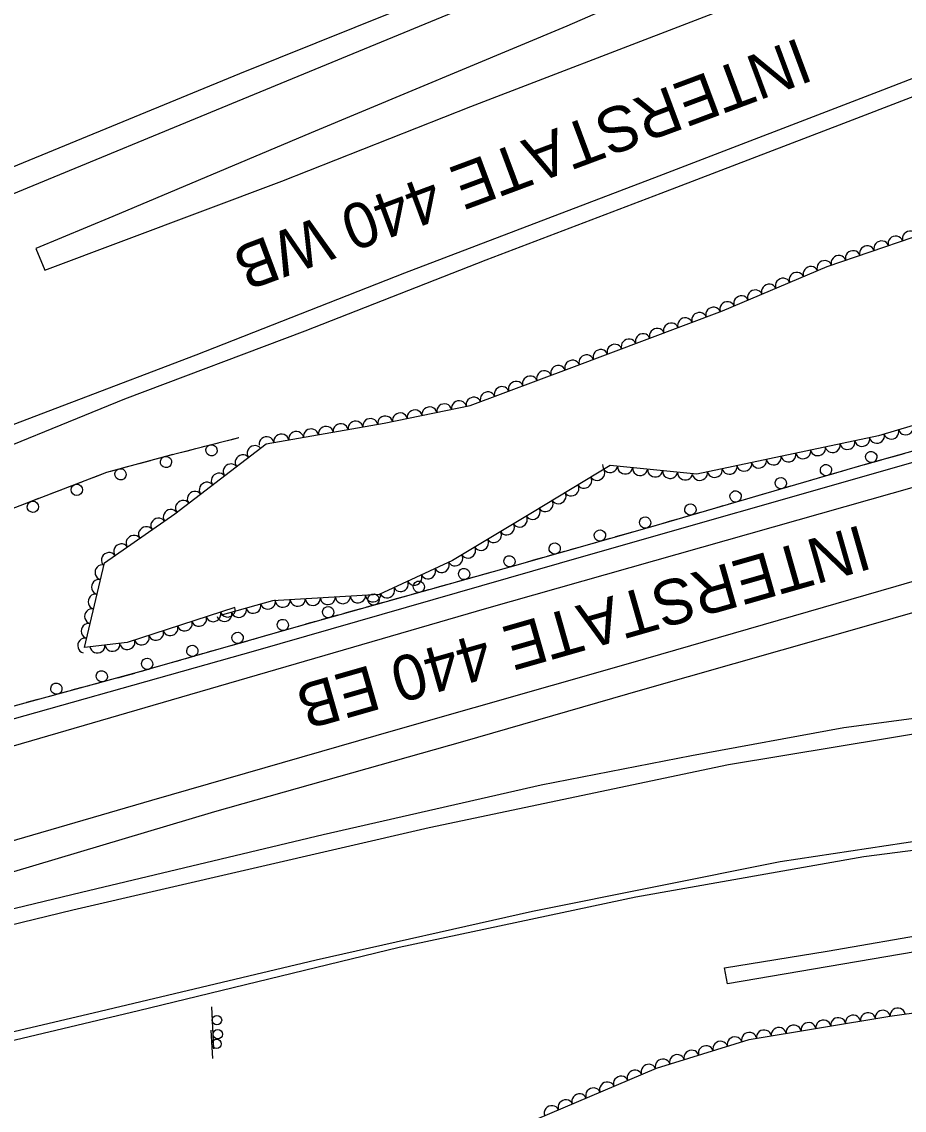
# Model space of a CAD drawing. Extents: x 1722896 to 1754269, y 648279 to 666297.
# Drawn here: x 1752455.3 to 1752689.6, y 653147.6 to 653436.6 of the extents above; entities that cross this region are included whole.
import ezdxf

# ---------------------------------------------------------------- set-up
doc = ezdxf.new("R2010")
doc.units = 0
for name, color, linetype in [('DESIGN - CENTERLINE - Proposed', 7, 'Continuous'), ('DESIGN - PUBLIC HEARING - Shapes', 7, 'Continuous'), ('DESIGN - SCRATCH - User 1', 7, 'Continuous'), ('DESIGN - SHEET - Linework', 7, 'Continuous'), ('SURVEY - CENTERLINE - Preliminary Text', 7, 'Continuous'), ('SURVEY - VEGETATION - Features with Text', 7, 'Continuous')]:
    doc.layers.add(name, color=color, linetype=linetype)

msp = doc.modelspace()

# ---------------------------------------------------------------- linework, layer by layer
at = {"layer": 'DESIGN - CENTERLINE - Proposed'}
msp.add_lwpolyline([(1752935.22, 653186.98), (1752898.13, 653192.09), (1752863.54, 653195.27), (1752829.73, 653197.07), (1752785.29, 653197.34), (1752740.68, 653195.66), (1752703.98, 653191.54), (1752642.68, 653181.14), (1752641.89, 653185.4), (1752669.15, 653189.8), (1752697.8, 653194.76), (1752725.55, 653198.53), (1752747.55, 653200.19), (1752784.82, 653201.46), (1752829.48, 653201.07), (1752870.29, 653198.55), (1752908.86, 653194.66)], dxfattribs=at)
at = {"layer": 'DESIGN - PUBLIC HEARING - Shapes'}
for p, q in [((1752506.3, 653163.87), (1752505.72, 653175.05)), ((1752505.99, 653161.34), (1752505.6, 653168.83))]:
    msp.add_line(p, q, dxfattribs=at)
for centre in [(1752507.13, 653171.49), (1752507.33, 653167.75), (1752507.02, 653165.17)]:
    msp.add_circle(centre, 1.25, dxfattribs=at)
at = {"layer": 'DESIGN - SCRATCH - User 1'}
for points in [[(1752963.59, 653400.71), (1752937.2, 653392.68), (1752887.42, 653378.32), (1752838.19, 653364.21), (1752784.84, 653349.09), (1752728.83, 653332.92), (1752678.65, 653318.85), (1752624.97, 653303.22), (1752585.5, 653291.96), (1752530.24, 653276.47), (1752485.97, 653263.78), (1752440.82, 653251.54), (1752389.27, 653236.21), (1752344.08, 653223.27), (1752299.72, 653210.53), (1752274.14, 653203.72), (1752262.58, 653201.31), (1752254.32, 653200.31), (1752249.35, 653200.11), (1752246.36, 653200.44)], [(1751910.33, 653114.3), (1751942.19, 653124.09), (1751981.78, 653136.16), (1752019.99, 653149.24), (1752064.78, 653164.58), (1752103.2, 653178.02), (1752138.02, 653190.21), (1752183.96, 653205.68), (1752234.2, 653223.16), (1752275.36, 653237.88), (1752309.76, 653251.09), (1752332.01, 653260.07), (1752372.36, 653275.73), (1752414.93, 653292.55), (1752451.44, 653306.81), (1752477.91, 653317.01), (1752493.93, 653321.35), (1752512.9, 653326.18)], [(1752503.1, 653323.69), (1752507.56, 653324.82)], [(1752509.11, 653325.21), (1752511.39, 653325.79)], [(1752511.39, 653325.79), (1752512.9, 653326.18)], [(1752491, 653320.56), (1752493.93, 653321.35), (1752495.45, 653321.74)], [(1752497, 653322.13), (1752499.27, 653322.71)], [(1752499.27, 653322.71), (1752501.55, 653323.29)], [(1752687.29, 653321.27), (1752685.02, 653320.63)], [(1752689.55, 653321.9), (1752687.29, 653321.27)], [(1752478.93, 653317.29), (1752483.37, 653318.49)], [(1752484.92, 653318.91), (1752487.19, 653319.52)], [(1752487.19, 653319.52), (1752489.46, 653320.14)], [(1752677.52, 653318.52), (1752675.26, 653317.86)], [(1752683.48, 653320.2), (1752679.05, 653318.96)], [(1752473.02, 653315.13), (1752475.21, 653315.97)], [(1752475.21, 653315.97), (1752477.41, 653316.82)], [(1752671.47, 653316.76), (1752667.05, 653315.47)], [(1752675.26, 653317.86), (1752673, 653317.2)], [(1752463.55, 653311.48), (1752465.74, 653312.32)], [(1752467.24, 653312.9), (1752471.53, 653314.55)], [(1752659.46, 653313.26), (1752655.05, 653311.98)], [(1752663.26, 653314.37), (1752661, 653313.71)], [(1752665.51, 653315.02), (1752663.26, 653314.37)], [(1752455.57, 653308.41), (1752459.86, 653310.06)], [(1752461.36, 653310.63), (1752463.55, 653311.48)], [(1752647.46, 653309.77), (1752643.04, 653308.48)], [(1752651.25, 653310.87), (1752649, 653310.22)], [(1752653.51, 653311.53), (1752651.25, 653310.87)], [(1752639.25, 653307.38), (1752637, 653306.72)], [(1752641.51, 653308.04), (1752639.25, 653307.38)], [(1752627.25, 653303.89), (1752624.99, 653303.23)], [(1752629.51, 653304.54), (1752627.25, 653303.89)], [(1752635.46, 653306.28), (1752631.04, 653304.99)], [(1752617.49, 653301.09), (1752615.23, 653300.45)], [(1752623.46, 653302.79), (1752619.03, 653301.53)], [(1752611.44, 653299.36), (1752607.01, 653298.1)], [(1752615.23, 653300.45), (1752612.97, 653299.8)], [(1752599.42, 653295.93), (1752594.99, 653294.67)], [(1752603.21, 653297.02), (1752600.95, 653296.37)], [(1752605.47, 653297.66), (1752603.21, 653297.02)], [(1752587.39, 653292.5), (1752585.5, 653291.96), (1752582.97, 653291.25)], [(1752591.19, 653293.59), (1752588.93, 653292.94)], [(1752593.45, 653294.23), (1752591.19, 653293.59)], [(1752575.36, 653289.12), (1752570.93, 653287.88)], [(1752579.16, 653290.19), (1752576.9, 653289.55)], [(1752581.43, 653290.82), (1752579.16, 653290.19)], [(1752567.13, 653286.81), (1752564.86, 653286.18)], [(1752569.39, 653287.45), (1752567.13, 653286.81)], [(1752555.09, 653283.44), (1752552.83, 653282.81)], [(1752557.35, 653284.08), (1752555.09, 653283.44)], [(1752563.32, 653285.75), (1752558.9, 653284.51)], [(1752545.32, 653280.7), (1752543.05, 653280.07)], [(1752551.29, 653282.38), (1752546.86, 653281.13)], [(1752539.25, 653279), (1752534.82, 653277.76)], [(1752543.05, 653280.07), (1752540.79, 653279.43)], [(1752527.22, 653275.61), (1752522.8, 653274.34)], [(1752531.02, 653276.69), (1752530.24, 653276.47), (1752528.76, 653276.05)], [(1752533.28, 653277.33), (1752531.02, 653276.69)], [(1752515.21, 653272.16), (1752510.78, 653270.9)], [(1752519, 653273.25), (1752516.74, 653272.6)], [(1752521.26, 653273.9), (1752519, 653273.25)], [(1752506.99, 653269.81), (1752504.73, 653269.16)], [(1752509.25, 653270.45), (1752506.99, 653269.81)], [(1752494.97, 653266.36), (1752492.71, 653265.71)], [(1752497.23, 653267.01), (1752494.97, 653266.36)], [(1752503.19, 653268.72), (1752498.77, 653267.45)], [(1752485.21, 653263.57), (1752482.94, 653262.96)], [(1752491.18, 653265.27), (1752486.75, 653264)], [(1752473.15, 653260.3), (1752470.88, 653259.69)], [(1752479.13, 653261.92), (1752474.69, 653260.72)], [(1752482.94, 653262.96), (1752480.68, 653262.34)], [(1752467.07, 653258.66), (1752462.63, 653257.45)], [(1752470.88, 653259.69), (1752468.61, 653259.07)], [(1752458.81, 653256.42), (1752456.54, 653255.81)], [(1752461.08, 653257.03), (1752458.81, 653256.42)]]:
    msp.add_lwpolyline(points, dxfattribs=at)
for centre, start, end in [((1752505.68, 653322.79), 217.5391, 217.5293), ((1752493.59, 653319.71), 218.4241, 218.4143), ((1752680.88, 653321.03), 38.9233, 38.9134), ((1752668.86, 653317.56), 39.4871, 39.4773), ((1752481.52, 653316.44), 218.4241, 218.4143), ((1752656.86, 653314.07), 39.4871, 39.4773), ((1752469.9, 653312.32), 224.3267, 224.3168), ((1752458.24, 653307.82), 224.3267, 224.3168), ((1752644.86, 653310.57), 39.4871, 39.4773), ((1752632.85, 653307.08), 39.4871, 39.4773), ((1752620.85, 653303.61), 39.1845, 39.1746), ((1752608.83, 653300.18), 39.1845, 39.1746), ((1752596.81, 653296.75), 39.1845, 39.1746), ((1752584.8, 653293.32), 38.9164, 38.9065), ((1752572.76, 653289.95), 38.9164, 38.9065), ((1752560.73, 653286.58), 38.9164, 38.9065), ((1752548.69, 653283.2), 38.9164, 38.9065), ((1752536.65, 653279.83), 38.9164, 38.9065), ((1752524.62, 653276.42), 39.2673, 39.2575), ((1752512.6, 653272.98), 39.2673, 39.2575), ((1752500.59, 653269.53), 39.2673, 39.2575), ((1752488.57, 653266.08), 39.2673, 39.2575), ((1752476.54, 653262.78), 38.4188, 38.409), ((1752464.48, 653259.51), 38.4188, 38.409)]:
    msp.add_arc(centre, 1.5, start, end, dxfattribs=at)
at = {"layer": 'SURVEY - CENTERLINE - Preliminary Text'}
for points in [[(1751893.31, 653178.67), (1751947.42, 653198.23), (1752004.39, 653219.61), (1752060.77, 653240.95), (1752109.63, 653259.87), (1752162.24, 653280.91), (1752217.26, 653302.9), (1752314.07, 653341.09), (1752380.25, 653368.12), (1752452.7, 653397.99), (1752513.24, 653422.83), (1752564.07, 653443.39), (1752612.98, 653464.3), (1752667.06, 653488.23), (1752728.41, 653517.21), (1752770.99, 653539.15), (1752821.12, 653567.24), (1752863.98, 653593.53), (1752898.79, 653617.49)], [(1751894.91, 653172.31), (1751935.48, 653186.92), (1751996.11, 653209.52), (1752062.31, 653235.1), (1752129.24, 653261.14), (1752196.58, 653287.84), (1752247.57, 653308.03), (1752303.5, 653330.39), (1752394.97, 653367.21), (1752454.22, 653391.43), (1752512.57, 653415.55), (1752586.07, 653445.9), (1752637.3, 653467.68), (1752712.67, 653502.29), (1752754.81, 653523.7), (1752801.11, 653548.73), (1752846.47, 653574.79), (1752877.7, 653594.83), (1752901.04, 653610.99)], [(1752905.56, 653595.56), (1752869.28, 653570.87), (1752825.78, 653544.92), (1752787.12, 653523.34), (1752752.62, 653505.3), (1752700.45, 653480.39), (1752644.61, 653454.9), (1752600.01, 653435.44), (1752532.1, 653407.08), (1752479.5, 653384.91), (1752459.02, 653376.42), (1752461.44, 653370.6), (1752524.33, 653394.3), (1752574.55, 653414.09), (1752633.02, 653436.6), (1752697.08, 653461.31), (1752765.65, 653487.96), (1752827.76, 653511.98), (1752918.41, 653547.92)], [(1752928.94, 653506.75), (1752872.15, 653488.85), (1752834.44, 653475.61), (1752788.93, 653458.52), (1752732.37, 653437.22), (1752682.69, 653417.98), (1752624.43, 653395.56), (1752556.94, 653369.85), (1752501.53, 653348.08), (1752435.37, 653322.93), (1752366.2, 653296.61), (1752304.41, 653273.37), (1752174.98, 653223.86), (1752118.01, 653202.71), (1752063.78, 653183.09), (1751990.43, 653156.82), (1751906.71, 653128.02)], [(1752930.6, 653502.46), (1752896.98, 653491.91), (1752836.3, 653471.58), (1752778.8, 653450.12), (1752728.95, 653430.95), (1752673.5, 653409.62), (1752624.99, 653391), (1752578.51, 653373.33), (1752530.43, 653354.47), (1752482.55, 653336.42), (1752435.63, 653317.31), (1752396.85, 653301.77), (1752341.76, 653280.2), (1752297.03, 653261.93), (1752228.65, 653234.65), (1752153.32, 653205.63), (1752113.91, 653189.96), (1752062.82, 653171.67), (1752001.96, 653149.69), (1751943.75, 653129.98), (1751908.86, 653118.33)], [(1752086.87, 653148.26), (1752134.62, 653162.15), (1752189.43, 653177.2), (1752239.44, 653191.26), (1752301.45, 653208.73), (1752374, 653229.48), (1752433.18, 653245.93), (1752517.45, 653269.61), (1752604.56, 653294.72), (1752686.43, 653318.08), (1752764.25, 653340.4), (1752836.74, 653361.21), (1752895.82, 653378.06), (1752964.46, 653398.17)], [(1751916.44, 653087.78), (1751974.3, 653105.08), (1752056.7, 653129.61), (1752117.58, 653147.05), (1752290.84, 653197.46), (1752413.18, 653232.76), (1752495.06, 653256.52), (1752578.83, 653280.9), (1752712.05, 653318.66), (1752812.51, 653347.58), (1752966.08, 653392.03)], [(1752972.64, 653369.09), (1752898.59, 653347.21), (1752827.53, 653326.85), (1752750.39, 653304.95), (1752687.41, 653286.66), (1752616.96, 653266.31), (1752554.51, 653248.46), (1752489.71, 653229.77), (1752422.24, 653210.14), (1752321.64, 653180.85), (1752274.91, 653167.24)], [(1752973.96, 653360.98), (1752910.3, 653342.07), (1752861.48, 653328.16), (1752798.98, 653310.4), (1752746.57, 653295.41), (1752681.37, 653276.65), (1752620.17, 653259.2), (1752572.35, 653245.37), (1752506.43, 653226.84), (1752404.68, 653196.42), (1752406.79, 653190.15), (1752421.13, 653193.46), (1752471.12, 653205.44), (1752535.32, 653220.8), (1752593.22, 653233.97), (1752633.14, 653241.79), (1752673.61, 653249.22), (1752716.19, 653254.89), (1752758.44, 653258.95), (1752799.61, 653260.45), (1752833.29, 653259.87), (1752873.52, 653257.59), (1752912.54, 653252.81), (1752964.34, 653244.14)], [(1752276.52, 653154.1), (1752379.68, 653179.06), (1752468.87, 653200.74), (1752563.45, 653222.66), (1752642.93, 653239.36), (1752700.19, 653248.82), (1752722.94, 653250.99), (1752778.94, 653255.17), (1752826.12, 653255.96), (1752881.14, 653252.2), (1752962.9, 653238.82)], [(1751927.27, 653045.68), (1751978.27, 653058.19), (1752040.23, 653072.9), (1752156.77, 653099.89), (1752224.13, 653115.49), (1752287.93, 653130.07), (1752342.79, 653142.8), (1752413.59, 653159.2), (1752476.14, 653173.86), (1752533.48, 653187.52), (1752590.9, 653200.44), (1752656.71, 653213.65), (1752717.72, 653222.86), (1752762.48, 653226.6), (1752808.32, 653228.41), (1752850.63, 653227.22), (1752886.99, 653224.07), (1752932.98, 653217.22), (1752968.03, 653210.35), (1753008.54, 653200.01)], [(1753008.87, 653197.64), (1752977.42, 653205.79), (1752943.04, 653212.89), (1752904.44, 653219.21), (1752861.27, 653224.18), (1752818.64, 653225.96), (1752769.34, 653224.66), (1752728.42, 653221.25), (1752678.93, 653214.83), (1752618.32, 653204.1), (1752555.48, 653190.75), (1752486.29, 653173.98), (1752424.44, 653159.25), (1752371.83, 653147.04), (1752287.25, 653124.4), (1752238.13, 653111.42), (1752182.47, 653096.79), (1752126.91, 653083.17), (1752039.49, 653062.68), (1751985.16, 653049.27), (1751929.73, 653035.96)]]:
    msp.add_lwpolyline(points, dxfattribs=at)
at = {"layer": 'SURVEY - VEGETATION - Features with Text'}
for points in [[(1752511.88, 653281.03), (1752483.31, 653271.78), (1752471.92, 653270.47), (1752477.23, 653292.95), (1752495.95, 653305.97), (1752520.23, 653324.52), (1752551.52, 653329.98), (1752574.37, 653334.68), (1752601.41, 653344.82), (1752641.34, 653359.82), (1752669.19, 653371.6), (1752703.44, 653383.33)], [(1752724.65, 653339.13), (1752682.81, 653326.65), (1752634.53, 653316.51), (1752611.54, 653318.8), (1752590.89, 653306.31), (1752569.66, 653293.57), (1752550.19, 653284.52), (1752521.88, 653282.86), (1752507.94, 653278.91)], [(1752283.88, 653064.88), (1752294.12, 653075.82), (1752315.13, 653084.09), (1752334.02, 653103.12), (1752357.57, 653107.9), (1752389.41, 653117.02), (1752416.86, 653121.81), (1752435.46, 653126.66), (1752460.15, 653121.05), (1752474.33, 653122.67), (1752485.28, 653129.44), (1752503.1, 653130.56), (1752521.38, 653133.81), (1752528.63, 653137.56), (1752533.11, 653141.05), (1752550.05, 653141.73), (1752562.42, 653141.33), (1752575.51, 653141.45), (1752588.47, 653143.66), (1752623.81, 653158.75), (1752648.46, 653166.34), (1752685.84, 653172.55), (1752725.37, 653178.07)]]:
    msp.add_lwpolyline(points, dxfattribs=at)
for centre, major_axis in [((1752683.56, 653376.52), (1.89, 0.65)), ((1752687.34, 653377.82), (1.89, 0.65)), ((1752691.13, 653379.12), (1.89, 0.65)), ((1752675.99, 653373.93), (1.89, 0.65)), ((1752679.77, 653375.23), (1.89, 0.65)), ((1752668.44, 653371.29), (1.84, 0.78)), ((1752672.21, 653372.63), (1.89, 0.65)), ((1752661.07, 653368.17), (1.84, 0.78)), ((1752664.76, 653369.73), (1.84, 0.78)), ((1752653.71, 653365.05), (1.84, 0.78)), ((1752657.39, 653366.61), (1.84, 0.78)), ((1752650.02, 653363.49), (1.84, 0.78)), ((1752642.65, 653360.38), (1.84, 0.78)), ((1752646.34, 653361.93), (1.84, 0.78)), ((1752635.19, 653357.51), (1.87, 0.7)), ((1752638.93, 653358.92), (1.87, 0.7)), ((1752627.7, 653354.7), (1.87, 0.7)), ((1752631.44, 653356.1), (1.87, 0.7)), ((1752620.21, 653351.88), (1.87, 0.7)), ((1752623.95, 653353.29), (1.87, 0.7)), ((1752608.98, 653347.66), (1.87, 0.7)), ((1752612.72, 653349.07), (1.87, 0.7)), ((1752616.47, 653350.47), (1.87, 0.7)), ((1752601.49, 653344.85), (1.87, 0.7)), ((1752605.23, 653346.25), (1.87, 0.7)), ((1752594, 653342.04), (1.87, 0.7)), ((1752597.74, 653343.44), (1.87, 0.7)), ((1752586.51, 653339.23), (1.87, 0.7)), ((1752590.25, 653340.63), (1.87, 0.7)), ((1752579.02, 653336.42), (1.87, 0.7)), ((1752582.76, 653337.83), (1.87, 0.7)), ((1752567.48, 653333.26), (1.96, 0.4)), ((1752571.39, 653334.07), (1.96, 0.4)), ((1752575.27, 653335.02), (1.87, 0.7)), ((1752555.72, 653330.84), (1.96, 0.4)), ((1752559.64, 653331.65), (1.96, 0.4)), ((1752563.56, 653332.45), (1.96, 0.4)), ((1752539.98, 653327.97), (1.97, 0.34)), ((1752543.92, 653328.65), (1.97, 0.34)), ((1752547.87, 653329.34), (1.97, 0.34)), ((1752551.8, 653330.03), (1.96, 0.4)), ((1752524.22, 653325.22), (1.97, 0.34)), ((1752528.16, 653325.91), (1.97, 0.34)), ((1752532.1, 653326.59), (1.97, 0.34)), ((1752536.04, 653327.28), (1.97, 0.34)), ((1752682.39, 653326.56), (-1.96, -0.41)), ((1752686.23, 653327.67), (-1.92, -0.57)), ((1752690.06, 653328.81), (-1.92, -0.57)), ((1752517.09, 653322.13), (1.59, 1.21)), ((1752520.28, 653324.53), (1.97, 0.34)), ((1752670.64, 653324.09), (-1.96, -0.41)), ((1752674.56, 653324.91), (-1.96, -0.41)), ((1752678.47, 653325.73), (-1.96, -0.41)), ((1752513.91, 653319.7), (1.59, 1.21)), ((1752654.98, 653320.8), (-1.96, -0.41)), ((1752658.9, 653321.62), (-1.96, -0.41)), ((1752662.81, 653322.45), (-1.96, -0.41)), ((1752666.73, 653323.27), (-1.96, -0.41)), ((1752510.74, 653317.27), (1.59, 1.21)), ((1752611.54, 653318.8), (-1.99, 0.2)), ((1752615.52, 653318.4), (-1.99, 0.2)), ((1752619.5, 653318), (-1.99, 0.2)), ((1752643.24, 653318.33), (-1.96, -0.41)), ((1752647.15, 653319.16), (-1.96, -0.41)), ((1752651.07, 653319.98), (-1.96, -0.41)), ((1752507.56, 653314.84), (1.59, 1.21)), ((1752604.7, 653314.66), (-1.71, -1.04)), ((1752608.12, 653316.73), (-1.71, -1.04)), ((1752623.48, 653317.61), (-1.99, 0.2)), ((1752627.46, 653317.21), (-1.99, 0.2)), ((1752631.45, 653316.81), (-1.99, 0.2)), ((1752635.41, 653316.69), (-1.96, -0.41)), ((1752639.33, 653317.51), (-1.96, -0.41)), ((1752504.38, 653312.41), (1.59, 1.21)), ((1752601.28, 653312.59), (-1.71, -1.04)), ((1752498.02, 653307.56), (1.59, 1.21)), ((1752501.2, 653309.98), (1.59, 1.21)), ((1752594.43, 653308.45), (-1.71, -1.04)), ((1752597.85, 653310.52), (-1.71, -1.04)), ((1752494.81, 653305.18), (1.64, 1.14)), ((1752591.01, 653306.38), (-1.71, -1.04)), ((1752491.52, 653302.89), (1.64, 1.14)), ((1752587.58, 653304.32), (-1.71, -1.03)), ((1752488.24, 653300.61), (1.64, 1.14)), ((1752580.72, 653300.21), (-1.71, -1.03)), ((1752584.15, 653302.26), (-1.71, -1.03)), ((1752481.67, 653296.04), (1.64, 1.14)), ((1752484.96, 653298.32), (1.64, 1.14)), ((1752577.29, 653298.15), (-1.71, -1.03)), ((1752478.39, 653293.75), (1.64, 1.14)), ((1752570.43, 653294.03), (-1.71, -1.03)), ((1752573.86, 653296.09), (-1.71, -1.03)), ((1752476.64, 653290.43), (0.46, 1.95)), ((1752566.84, 653292.26), (-1.81, -0.84)), ((1752559.59, 653288.89), (-1.81, -0.84)), ((1752563.22, 653290.58), (-1.81, -0.84)), ((1752475.72, 653286.53), (0.46, 1.95)), ((1752552.34, 653285.52), (-1.81, -0.84)), ((1752555.96, 653287.2), (-1.81, -0.84)), ((1752474.8, 653282.64), (0.46, 1.95)), ((1752528.59, 653283.26), (-2, -0.12)), ((1752532.59, 653283.49), (-2, -0.12)), ((1752536.58, 653283.72), (-2, -0.12)), ((1752540.57, 653283.96), (-2, -0.12)), ((1752544.57, 653284.19), (-2, -0.12)), ((1752548.56, 653284.43), (-2, -0.12)), ((1752473.88, 653278.75), (0.46, 1.95)), ((1752509.98, 653280.42), (-1.9, -0.62)), ((1752512.96, 653280.33), (-1.92, -0.55)), ((1752516.8, 653281.42), (-1.92, -0.55)), ((1752520.65, 653282.52), (-1.92, -0.55)), ((1752524.6, 653283.02), (-2, -0.12)), ((1752502.37, 653277.95), (-1.9, -0.62)), ((1752506.17, 653279.18), (-1.9, -0.62)), ((1752509.11, 653279.24), (-1.92, -0.55)), ((1752472.96, 653274.86), (0.46, 1.95)), ((1752490.95, 653274.25), (-1.9, -0.62)), ((1752494.76, 653275.49), (-1.9, -0.62)), ((1752498.56, 653276.72), (-1.9, -0.62)), ((1752472.04, 653270.96), (0.46, 1.95)), ((1752483.34, 653271.79), (-1.9, -0.62)), ((1752487.15, 653273.02), (-1.9, -0.62)), ((1752475.39, 653270.87), (-1.99, -0.23)), ((1752479.37, 653271.33), (-1.99, -0.23)), ((1752680, 653171.58), (1.97, 0.33)), ((1752683.94, 653172.23), (1.97, 0.33)), ((1752687.9, 653172.84), (1.98, 0.28)), ((1752664.21, 653168.96), (1.97, 0.33)), ((1752668.16, 653169.61), (1.97, 0.33)), ((1752672.11, 653170.27), (1.97, 0.33)), ((1752676.05, 653170.92), (1.97, 0.33)), ((1752648.43, 653166.33), (1.91, 0.59)), ((1752652.38, 653166.99), (1.97, 0.33)), ((1752656.32, 653167.65), (1.97, 0.33)), ((1752660.27, 653168.3), (1.97, 0.33)), ((1752636.96, 653162.8), (1.91, 0.59)), ((1752640.79, 653163.98), (1.91, 0.59)), ((1752644.61, 653165.15), (1.91, 0.59)), ((1752629.32, 653160.45), (1.91, 0.59)), ((1752633.14, 653161.62), (1.91, 0.59)), ((1752621.75, 653157.87), (1.84, 0.79)), ((1752625.49, 653159.27), (1.91, 0.59)), ((1752614.39, 653154.73), (1.84, 0.79)), ((1752618.07, 653156.3), (1.84, 0.79)), ((1752607.04, 653151.59), (1.84, 0.79)), ((1752610.72, 653153.16), (1.84, 0.79)), ((1752599.68, 653148.45), (1.84, 0.79)), ((1752603.36, 653150.02), (1.84, 0.79)), ((1752596, 653146.88), (1.84, 0.79))]:
    msp.add_ellipse(centre, major_axis=major_axis, ratio=0.940188, start_param=0, end_param=3.141593, dxfattribs=at)

# ---------------------------------------------------------------- texts
at = {"layer": 'DESIGN - SHEET - Linework'}
for s, rotation, p in [('INTERSTATE 440 WB', 200.4388, (1752661.83, 653432.51)), ('INTERSTATE 440 EB', 195.9332, (1752678.33, 653303.12))]:
    msp.add_text(s, height=12, rotation=rotation, dxfattribs=at).set_placement(p)

doc.saveas('drawing.dxf')
